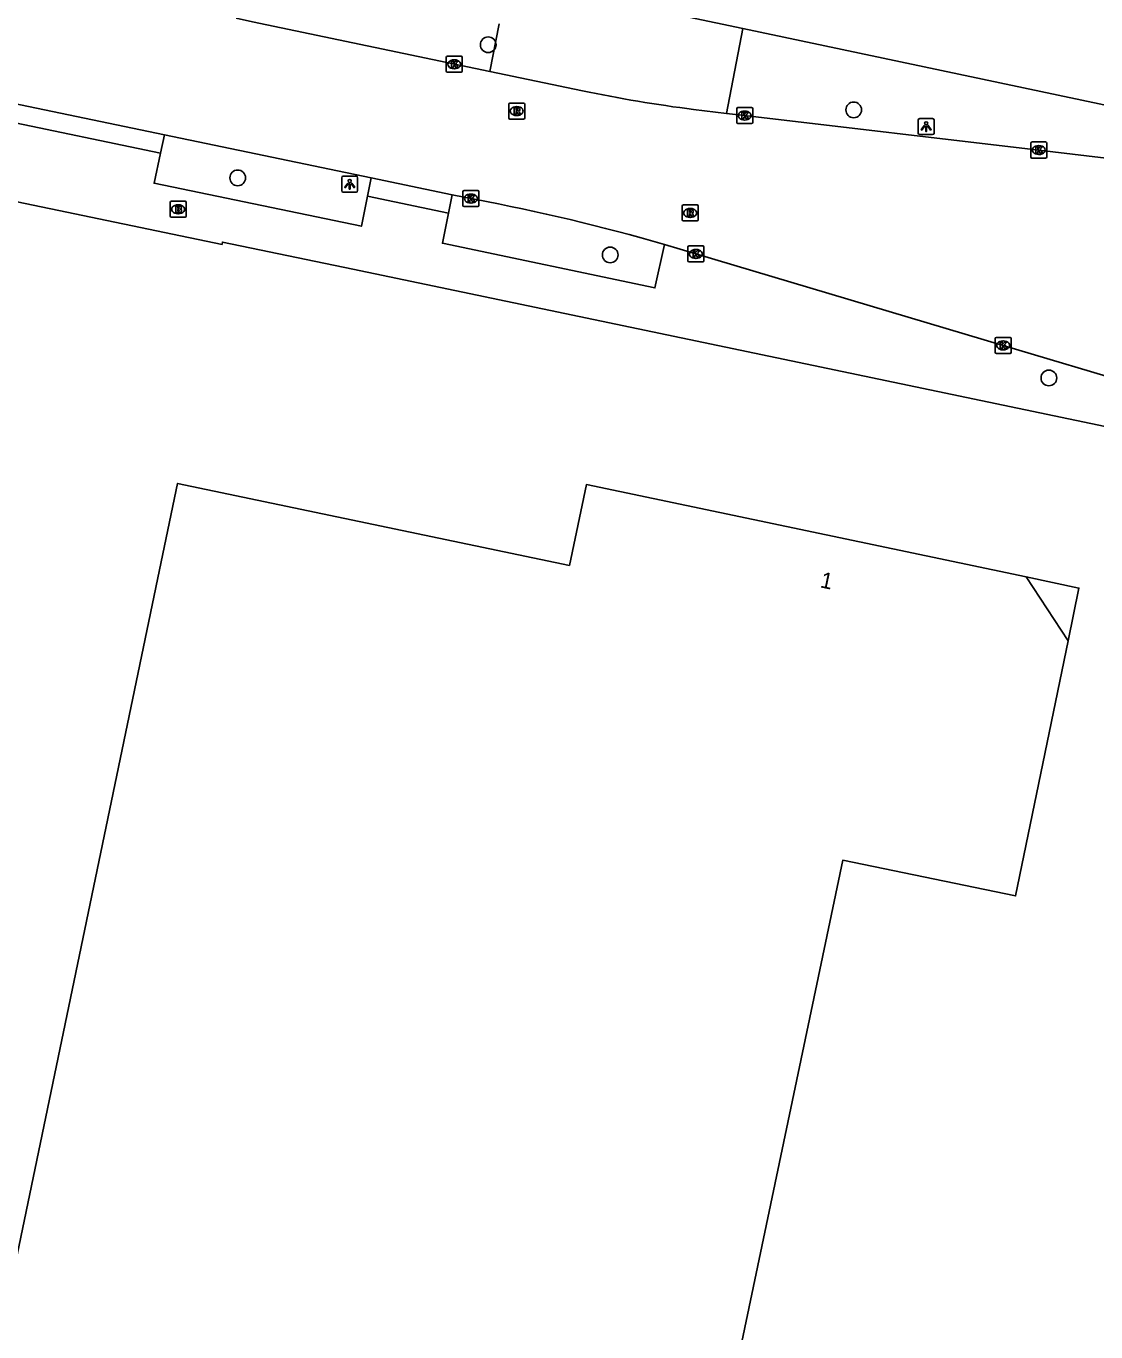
# Model space of a CAD drawing. Extents: x 157692 to 159670, y 381454 to 383289.
# Drawn here: x 158153.7 to 158220.4, y 382338.8 to 382420.3 of the extents above; entities that cross this region are included whole.
import ezdxf

# ---------------------------------------------------------------- set-up
doc = ezdxf.new("R2010")
doc.units = 0
for name, color, linetype in [('IMGEO_Boom', 7, 'Continuous'), ('IMGEO_Brandkraan', 7, 'Continuous'), ('IMGEO_Kolk', 7, 'Continuous'), ('IMGEO_Lichtpunt', 7, 'Continuous'), ('IMGEO_Pand', 7, 'Continuous'), ('IMGEO_Pand_nummerreeks', 7, 'Continuous'), ('IMGEO_Pand_overbouw', 7, 'Continuous'), ('IMGEO_Rijbaan_lokaal_gesloten', 7, 'Continuous'), ('IMGEO_Rioolput', 7, 'Continuous'), ('IMGEO_Voetpad_open', 7, 'Continuous')]:
    doc.layers.add(name, color=color, linetype=linetype)

msp = doc.modelspace()

# ---------------------------------------------------------------- linework, layer by layer
at = {"layer": 'IMGEO_Boom'}
for centre in [(158182.525, 382419.089), (158205.333, 382415.027), (158166.896, 382410.787), (158190.138, 382405.978), (158217.509, 382398.303)]:
    msp.add_circle(centre, 0.489, dxfattribs=at)
at = {"layer": 'IMGEO_Brandkraan'}
for p, q in [((158162.681, 382408.402), (158162.681, 382409.254)), ((158162.756, 382409.328), (158163.608, 382409.328)), ((158163.169, 382409.108), (158163.194, 382409.108)), ((158163.682, 382409.254), (158163.682, 382408.402)), ((158163.608, 382408.328), (158162.756, 382408.328)), ((158163.192, 382408.548), (158163.167, 382408.548))]:
    msp.add_line(p, q, dxfattribs=at)
for points in [[(158162.681, 382408.402), (158162.681, 382409.254)], [(158162.756, 382409.328), (158163.608, 382409.328)], [(158163.029, 382409.028), (158163.029, 382408.628), (158163.242, 382408.628)], [(158163.26, 382409.028), (158163.029, 382409.028)], [(158163.208, 382408.947), (158163.154, 382408.947), (158163.154, 382408.871)], [(158163.154, 382408.871), (158163.207, 382408.871)], [(158163.216, 382408.795), (158163.154, 382408.795), (158163.154, 382408.714)], [(158163.154, 382408.714), (158163.216, 382408.714)], [(158163.682, 382409.254), (158163.682, 382408.402)], [(158163.608, 382408.328), (158162.756, 382408.328)]]:
    msp.add_lwpolyline(points, dxfattribs=at)
for centre, radius, start, end in [((158162.758, 382409.252), 0.0765, 91.55205, 178.44795), ((158162.758, 382409.252), 0.0765, 91.55205, 178.44795), ((158163.209, 382408.909), 0.0379, 267.82845, 90.93552), ((158163.217, 382408.754), 0.0404, 269.87594, 90.50774), ((158163.248, 382408.879), 0.251, 268.66757, 293.53466), ((158163.264, 382408.883), 0.145, 59.4692, 91.53667), ((158163.289, 382408.93), 0.0922, 285.51372, 58.15012), ((158163.294, 382408.738), 0.105, 301.31148, 78.98903), ((158163.606, 382409.252), 0.0765, 1.55205, 88.44795), ((158163.606, 382409.252), 0.0765, 1.55205, 88.44795), ((158162.758, 382408.404), 0.0765, 181.55205, 268.44795), ((158162.758, 382408.404), 0.0765, 181.55205, 268.44795), ((158163.606, 382408.404), 0.0765, 271.55205, 358.44795), ((158163.606, 382408.404), 0.0765, 271.55205, 358.44795)]:
    msp.add_arc(centre, radius, start, end, dxfattribs=at)
for centre, major_axis, ratio, start_param, end_param in [((158163.168, 382408.828), (-0.387, 0.002), 0.722429, 4.712389, 7.853982), ((158163.193, 382408.828), (-0.39, 0.002), 0.717154, 1.570796, 4.712389)]:
    msp.add_ellipse(centre, major_axis=major_axis, ratio=ratio, start_param=start_param, end_param=end_param, dxfattribs=at)
at = {"layer": 'IMGEO_Kolk'}
for p, q in [((158179.983, 382418.374), (158180.835, 382418.374)), ((158179.908, 382417.448), (158179.908, 382418.3)), ((158180.419, 382417.594), (158180.394, 382417.594)), ((158180.396, 382418.154), (158180.421, 382418.154)), ((158180.909, 382418.3), (158180.909, 382417.448)), ((158180.835, 382417.374), (158179.983, 382417.374)), ((158198.03, 382414.249), (158198.03, 382415.101)), ((158198.105, 382415.175), (158198.957, 382415.175)), ((158199.031, 382415.101), (158199.031, 382414.249)), ((158198.541, 382414.395), (158198.516, 382414.395)), ((158198.518, 382414.955), (158198.543, 382414.955)), ((158198.957, 382414.175), (158198.105, 382414.175)), ((158216.379, 382412.098), (158216.379, 382412.95)), ((158216.454, 382413.024), (158217.306, 382413.024)), ((158216.867, 382412.804), (158216.892, 382412.804)), ((158217.38, 382412.95), (158217.38, 382412.098)), ((158217.306, 382412.024), (158216.454, 382412.024)), ((158216.89, 382412.244), (158216.865, 382412.244)), ((158180.946, 382409.072), (158180.946, 382409.924)), ((158181.021, 382409.998), (158181.873, 382409.998)), ((158181.434, 382409.778), (158181.459, 382409.778)), ((158181.947, 382409.924), (158181.947, 382409.072)), ((158181.873, 382408.998), (158181.021, 382408.998)), ((158181.457, 382409.218), (158181.432, 382409.218)), ((158194.984, 382405.614), (158194.984, 382406.466)), ((158195.059, 382406.54), (158195.911, 382406.54)), ((158195.472, 382406.32), (158195.497, 382406.32)), ((158195.985, 382406.466), (158195.985, 382405.614)), ((158195.911, 382405.54), (158195.059, 382405.54)), ((158195.495, 382405.76), (158195.47, 382405.76)), ((158214.158, 382399.911), (158214.158, 382400.763)), ((158214.233, 382400.837), (158215.085, 382400.837)), ((158214.646, 382400.617), (158214.671, 382400.617)), ((158215.159, 382400.763), (158215.159, 382399.911)), ((158215.085, 382399.837), (158214.233, 382399.837)), ((158214.669, 382400.057), (158214.644, 382400.057))]:
    msp.add_line(p, q, dxfattribs=at)
for points in [[(158179.983, 382418.374), (158180.835, 382418.374)], [(158179.908, 382417.448), (158179.908, 382418.3)], [(158180.229, 382418.074), (158180.352, 382418.074), (158180.352, 382417.923), (158180.482, 382418.074), (158180.646, 382418.074), (158180.5, 382417.923), (158180.653, 382417.674), (158180.501, 382417.674), (158180.416, 382417.838), (158180.352, 382417.771), (158180.352, 382417.674), (158180.229, 382417.674), (158180.229, 382418.074)], [(158180.909, 382418.3), (158180.909, 382417.448)], [(158180.835, 382417.374), (158179.983, 382417.374)], [(158198.03, 382414.249), (158198.03, 382415.101)], [(158198.105, 382415.175), (158198.957, 382415.175)], [(158199.031, 382415.101), (158199.031, 382414.249)], [(158198.351, 382414.875), (158198.474, 382414.875), (158198.474, 382414.724), (158198.604, 382414.875), (158198.768, 382414.875), (158198.622, 382414.724), (158198.775, 382414.475), (158198.623, 382414.475), (158198.538, 382414.639), (158198.474, 382414.572), (158198.474, 382414.475), (158198.351, 382414.475), (158198.351, 382414.875)], [(158198.957, 382414.175), (158198.105, 382414.175)], [(158216.379, 382412.098), (158216.379, 382412.95)], [(158216.454, 382413.024), (158217.306, 382413.024)], [(158216.7, 382412.724), (158216.823, 382412.724), (158216.823, 382412.573), (158216.953, 382412.724), (158217.117, 382412.724), (158216.971, 382412.573), (158217.124, 382412.324), (158216.972, 382412.324), (158216.887, 382412.488), (158216.823, 382412.421), (158216.823, 382412.324), (158216.7, 382412.324), (158216.7, 382412.724)], [(158217.38, 382412.95), (158217.38, 382412.098)], [(158217.306, 382412.024), (158216.454, 382412.024)], [(158180.946, 382409.072), (158180.946, 382409.924)], [(158181.021, 382409.998), (158181.873, 382409.998)], [(158181.267, 382409.698), (158181.39, 382409.698), (158181.39, 382409.547), (158181.52, 382409.698), (158181.684, 382409.698), (158181.538, 382409.547), (158181.691, 382409.298), (158181.539, 382409.298), (158181.454, 382409.462), (158181.39, 382409.395), (158181.39, 382409.298), (158181.267, 382409.298), (158181.267, 382409.698)], [(158181.947, 382409.924), (158181.947, 382409.072)], [(158181.873, 382408.998), (158181.021, 382408.998)], [(158194.984, 382405.614), (158194.984, 382406.466)], [(158195.059, 382406.54), (158195.911, 382406.54)], [(158195.305, 382406.24), (158195.428, 382406.24), (158195.428, 382406.089), (158195.558, 382406.24), (158195.722, 382406.24), (158195.576, 382406.089), (158195.729, 382405.84), (158195.577, 382405.84), (158195.492, 382406.004), (158195.428, 382405.937), (158195.428, 382405.84), (158195.305, 382405.84), (158195.305, 382406.24)], [(158195.985, 382406.466), (158195.985, 382405.614)], [(158195.911, 382405.54), (158195.059, 382405.54)], [(158214.158, 382399.911), (158214.158, 382400.763)], [(158214.233, 382400.837), (158215.085, 382400.837)], [(158214.479, 382400.537), (158214.602, 382400.537), (158214.602, 382400.386), (158214.732, 382400.537), (158214.896, 382400.537), (158214.75, 382400.386), (158214.903, 382400.137), (158214.751, 382400.137), (158214.666, 382400.301), (158214.602, 382400.234), (158214.602, 382400.137), (158214.479, 382400.137), (158214.479, 382400.537)], [(158215.159, 382400.763), (158215.159, 382399.911)], [(158215.085, 382399.837), (158214.233, 382399.837)]]:
    msp.add_lwpolyline(points, dxfattribs=at)
for centre, start, end in [((158179.985, 382418.298), 91.55205, 178.44795), ((158179.985, 382418.298), 91.55205, 178.44795), ((158180.833, 382418.298), 1.55205, 88.44795), ((158180.833, 382418.298), 1.55205, 88.44795), ((158179.985, 382417.45), 181.55205, 268.44795), ((158179.985, 382417.45), 181.55205, 268.44795), ((158180.833, 382417.45), 271.55205, 358.44795), ((158180.833, 382417.45), 271.55205, 358.44795), ((158198.107, 382415.099), 91.55205, 178.44795), ((158198.107, 382415.099), 91.55205, 178.44795), ((158198.955, 382415.099), 1.55205, 88.44795), ((158198.955, 382415.099), 1.55205, 88.44795), ((158198.107, 382414.251), 181.55205, 268.44795), ((158198.107, 382414.251), 181.55205, 268.44795), ((158198.955, 382414.251), 271.55205, 358.44795), ((158198.955, 382414.251), 271.55205, 358.44795), ((158216.456, 382412.948), 91.55205, 178.44795), ((158216.456, 382412.948), 91.55205, 178.44795), ((158217.304, 382412.948), 1.55205, 88.44795), ((158217.304, 382412.948), 1.55205, 88.44795), ((158216.456, 382412.1), 181.55205, 268.44795), ((158216.456, 382412.1), 181.55205, 268.44795), ((158217.304, 382412.1), 271.55205, 358.44795), ((158217.304, 382412.1), 271.55205, 358.44795), ((158181.023, 382409.922), 91.55205, 178.44795), ((158181.023, 382409.922), 91.55205, 178.44795), ((158181.871, 382409.922), 1.55205, 88.44795), ((158181.871, 382409.922), 1.55205, 88.44795), ((158181.023, 382409.074), 181.55205, 268.44795), ((158181.023, 382409.074), 181.55205, 268.44795), ((158181.871, 382409.074), 271.55205, 358.44795), ((158181.871, 382409.074), 271.55205, 358.44795), ((158195.061, 382406.464), 91.55205, 178.44795), ((158195.061, 382406.464), 91.55205, 178.44795), ((158195.909, 382406.464), 1.55205, 88.44795), ((158195.909, 382406.464), 1.55205, 88.44795), ((158195.061, 382405.616), 181.55205, 268.44795), ((158195.061, 382405.616), 181.55205, 268.44795), ((158195.909, 382405.616), 271.55205, 358.44795), ((158195.909, 382405.616), 271.55205, 358.44795), ((158214.235, 382400.761), 91.55205, 178.44795), ((158214.235, 382400.761), 91.55205, 178.44795), ((158215.083, 382400.761), 1.55205, 88.44795), ((158215.083, 382400.761), 1.55205, 88.44795), ((158214.235, 382399.913), 181.55205, 268.44795), ((158214.235, 382399.913), 181.55205, 268.44795), ((158215.083, 382399.913), 271.55205, 358.44795), ((158215.083, 382399.913), 271.55205, 358.44795)]:
    msp.add_arc(centre, 0.0765, start, end, dxfattribs=at)
for centre, major_axis, ratio, start_param, end_param in [((158180.395, 382417.874), (-0.387, 0.002), 0.722429, 4.712389, 7.853982), ((158180.42, 382417.874), (-0.39, 0.002), 0.717154, 1.570796, 4.712389), ((158198.517, 382414.675), (-0.387, 0.002), 0.722429, 4.712389, 7.853982), ((158198.542, 382414.675), (-0.39, 0.002), 0.717154, 1.570796, 4.712389), ((158216.866, 382412.524), (-0.387, 0.002), 0.722429, 4.712389, 7.853982), ((158216.891, 382412.524), (-0.39, 0.002), 0.717154, 1.570796, 4.712389), ((158181.433, 382409.498), (-0.387, 0.002), 0.722429, 4.712389, 7.853982), ((158181.458, 382409.498), (-0.39, 0.002), 0.717154, 1.570796, 4.712389), ((158195.471, 382406.04), (-0.387, 0.002), 0.722429, 4.712389, 7.853982), ((158195.496, 382406.04), (-0.39, 0.002), 0.717154, 1.570796, 4.712389), ((158214.645, 382400.337), (-0.387, 0.002), 0.722429, 4.712389, 7.853982), ((158214.67, 382400.337), (-0.39, 0.002), 0.717154, 1.570796, 4.712389)]:
    msp.add_ellipse(centre, major_axis=major_axis, ratio=ratio, start_param=start_param, end_param=end_param, dxfattribs=at)
at = {"layer": 'IMGEO_Lichtpunt'}
for p, q in [((158209.357, 382414.391), (158209.357, 382413.584)), ((158209.357, 382414.391), (158209.357, 382413.584)), ((158210.259, 382414.486), (158209.451, 382414.486)), ((158210.259, 382414.486), (158209.451, 382414.486)), ((158210.353, 382413.584), (158210.353, 382414.391)), ((158210.353, 382413.584), (158210.353, 382414.391)), ((158209.451, 382413.49), (158210.259, 382413.49)), ((158209.451, 382413.49), (158210.259, 382413.49)), ((158173.384, 382410.796), (158173.384, 382409.989)), ((158173.384, 382410.796), (158173.384, 382409.989)), ((158174.286, 382410.891), (158173.478, 382410.891)), ((158174.286, 382410.891), (158173.478, 382410.891)), ((158174.38, 382409.989), (158174.38, 382410.796)), ((158174.38, 382409.989), (158174.38, 382410.796)), ((158173.478, 382409.895), (158174.286, 382409.895)), ((158173.478, 382409.895), (158174.286, 382409.895))]:
    msp.add_line(p, q, dxfattribs=at)
for points in [[(158209.731, 382414.055), (158209.77, 382414.027), (158209.582, 382413.765), (158209.544, 382413.792), (158209.731, 382414.055)], [(158209.833, 382414.007), (158209.88, 382414.007), (158209.88, 382413.685), (158209.833, 382413.685), (158209.833, 382414.007)], [(158209.943, 382414.027), (158209.981, 382414.054), (158210.168, 382413.792), (158210.129, 382413.764), (158209.943, 382414.027)], [(158173.758, 382410.46), (158173.797, 382410.432), (158173.609, 382410.17), (158173.571, 382410.197), (158173.758, 382410.46)], [(158173.86, 382410.412), (158173.907, 382410.412), (158173.907, 382410.09), (158173.86, 382410.09), (158173.86, 382410.412)], [(158173.97, 382410.432), (158174.008, 382410.459), (158174.195, 382410.197), (158174.156, 382410.169), (158173.97, 382410.432)]]:
    msp.add_lwpolyline(points, dxfattribs=at)
for centre in [(158209.856, 382414.189), (158173.883, 382410.594)]:
    msp.add_circle(centre, 0.0994, dxfattribs=at)
for centre, start, end in [((158209.451, 382414.391), 90, 180), ((158209.451, 382414.391), 90, 180), ((158210.259, 382414.391), 0, 90), ((158210.259, 382414.391), 0, 90), ((158209.451, 382413.584), 180, 270), ((158209.451, 382413.584), 180, 270), ((158210.259, 382413.584), 270, 0), ((158210.259, 382413.584), 270, 360), ((158173.478, 382410.796), 90, 180), ((158173.478, 382410.796), 90, 180), ((158174.286, 382410.796), 0, 90), ((158174.286, 382410.796), 0, 90), ((158173.478, 382409.989), 180, 270), ((158173.478, 382409.989), 180, 270), ((158174.286, 382409.989), 270, 0), ((158174.286, 382409.989), 270, 360)]:
    msp.add_arc(centre, 0.0946, start, end, dxfattribs=at)
at = {"layer": 'IMGEO_Pand'}
msp.add_lwpolyline([(158162.127, 382386.828), (158163.147, 382391.722), (158187.591, 382386.614), (158188.656, 382391.656), (158216.101, 382385.887), (158218.709, 382381.901), (158215.436, 382365.994), (158204.644, 382368.217), (158198.084, 382336.887), (158209.46, 382334.528), (158202.803, 382302.657), (158197.907, 382303.67), (158188.603, 382305.596), (158191.292, 382318.486), (158149.682, 382327.09), (158162.127, 382386.828)], dxfattribs=at)
at = {"layer": 'IMGEO_Pand_overbouw'}
msp.add_lwpolyline([(158218.709, 382381.901), (158219.387, 382385.196), (158216.101, 382385.887)], close=True, dxfattribs=at)
at = {"layer": 'IMGEO_Rijbaan_lokaal_gesloten'}
for points in [[(158166.796, 382420.742), (158167.826, 382420.525), (158182.629, 382417.427)], [(158188.404, 382416.218), (158182.629, 382417.427)], [(158152.354, 382415.556), (158162.322, 382413.474)], [(158197.395, 382414.809), (158195.346, 382415.049)], [(158234.459, 382410.424), (158234.21, 382410.454), (158216.876, 382412.523), (158198.527, 382414.674), (158197.395, 382414.809)], [(158175.224, 382410.794), (158162.322, 382413.474)], [(158175.224, 382410.794), (158180.278, 382409.733)], [(158181.665, 382409.452), (158180.278, 382409.733)], [(158193.534, 382406.629), (158195.481, 382406.041), (158214.655, 382400.338), (158231.413, 382395.345), (158231.628, 382395.281)]]:
    msp.add_lwpolyline(points, dxfattribs=at)
for centre, radius, start, end in [((158206.911, 382504.923), 90.615, 258.21516, 262.66752), ((158158.207, 382284.462), 127.172, 73.87164, 79.37034)]:
    msp.add_arc(centre, radius, start, end, dxfattribs=at)
at = {"layer": 'IMGEO_Rioolput'}
for p, q in [((158183.806, 382414.524), (158183.806, 382415.376)), ((158183.881, 382415.45), (158184.733, 382415.45)), ((158184.294, 382415.23), (158184.319, 382415.23)), ((158184.807, 382415.376), (158184.807, 382414.524)), ((158184.733, 382414.45), (158183.881, 382414.45)), ((158184.317, 382414.67), (158184.292, 382414.67)), ((158194.628, 382408.17), (158194.628, 382409.022)), ((158194.703, 382409.096), (158195.555, 382409.096)), ((158195.116, 382408.876), (158195.141, 382408.876)), ((158195.629, 382409.022), (158195.629, 382408.17)), ((158195.555, 382408.096), (158194.703, 382408.096)), ((158195.139, 382408.316), (158195.114, 382408.316))]:
    msp.add_line(p, q, dxfattribs=at)
for points in [[(158183.806, 382414.524), (158183.806, 382415.376)], [(158183.881, 382415.45), (158184.733, 382415.45)], [(158184.395, 382415.148), (158184.143, 382415.15), (158184.143, 382414.75)], [(158184.807, 382415.376), (158184.807, 382414.524)], [(158184.733, 382414.45), (158183.881, 382414.45)], [(158184.143, 382414.75), (158184.267, 382414.75), (158184.267, 382414.912), (158184.278, 382414.912)], [(158184.321, 382415.069), (158184.267, 382415.069), (158184.267, 382414.988)], [(158184.267, 382414.988), (158184.319, 382414.988)], [(158184.325, 382414.883), (158184.396, 382414.75), (158184.536, 382414.75), (158184.471, 382414.876)], [(158194.628, 382408.17), (158194.628, 382409.022)], [(158194.703, 382409.096), (158195.555, 382409.096)], [(158195.217, 382408.794), (158194.965, 382408.796), (158194.965, 382408.396)], [(158194.965, 382408.396), (158195.089, 382408.396), (158195.089, 382408.558), (158195.1, 382408.558)], [(158195.143, 382408.715), (158195.089, 382408.715), (158195.089, 382408.634)], [(158195.089, 382408.634), (158195.141, 382408.634)], [(158195.629, 382409.022), (158195.629, 382408.17)], [(158195.555, 382408.096), (158194.703, 382408.096)], [(158195.147, 382408.529), (158195.218, 382408.396), (158195.358, 382408.396), (158195.293, 382408.522)]]:
    msp.add_lwpolyline(points, dxfattribs=at)
for centre, radius, start, end in [((158183.883, 382415.374), 0.0765, 91.55205, 178.44795), ((158183.883, 382415.374), 0.0765, 91.55205, 178.44795), ((158184.394, 382415.038), 0.109, 350.36119, 89.41601), ((158184.731, 382415.374), 0.0765, 1.55205, 88.44795), ((158184.731, 382415.374), 0.0765, 1.55205, 88.44795), ((158183.883, 382414.526), 0.0765, 181.55205, 268.44795), ((158183.883, 382414.526), 0.0765, 181.55205, 268.44795), ((158184.277, 382414.859), 0.0533, 26.02933, 88.69889), ((158184.303, 382415.177), 0.19, 274.7715, 282.96867), ((158184.327, 382414.973), 0.0964, 77.00612, 93.18647), ((158184.341, 382415.03), 0.0378, 276.66336, 79.67722), ((158184.392, 382415.038), 0.112, 277.58423, 350.98172), ((158184.376, 382414.823), 0.108, 29.51342, 73.79051), ((158184.731, 382414.526), 0.0765, 271.55205, 358.44795), ((158184.731, 382414.526), 0.0765, 271.55205, 358.44795), ((158194.705, 382409.02), 0.0765, 91.55205, 178.44795), ((158194.705, 382409.02), 0.0765, 91.55205, 178.44795), ((158195.099, 382408.505), 0.0533, 26.02933, 88.69889), ((158195.125, 382408.823), 0.19, 274.7715, 282.96867), ((158195.149, 382408.619), 0.0964, 77.00612, 93.18647), ((158195.163, 382408.676), 0.0378, 276.66336, 79.67722), ((158195.216, 382408.684), 0.109, 350.36119, 89.41601), ((158195.214, 382408.684), 0.112, 277.58423, 350.98172), ((158195.198, 382408.469), 0.108, 29.51342, 73.79051), ((158195.553, 382409.02), 0.0765, 1.55205, 88.44795), ((158195.553, 382409.02), 0.0765, 1.55205, 88.44795), ((158194.705, 382408.172), 0.0765, 181.55205, 268.44795), ((158194.705, 382408.172), 0.0765, 181.55205, 268.44795), ((158195.553, 382408.172), 0.0765, 271.55205, 358.44795), ((158195.553, 382408.172), 0.0765, 271.55205, 358.44795)]:
    msp.add_arc(centre, radius, start, end, dxfattribs=at)
for centre, major_axis, ratio, start_param, end_param in [((158184.293, 382414.95), (-0.387, 0.002), 0.722429, 4.712389, 7.853982), ((158184.318, 382414.95), (-0.39, 0.002), 0.717154, 1.570796, 4.712389), ((158195.115, 382408.596), (-0.387, 0.002), 0.722429, 4.712389, 7.853982), ((158195.14, 382408.596), (-0.39, 0.002), 0.717154, 1.570796, 4.712389)]:
    msp.add_ellipse(centre, major_axis=major_axis, ratio=ratio, start_param=start_param, end_param=end_param, dxfattribs=at)
at = {"layer": 'IMGEO_Voetpad_open'}
for points in [[(158183.757, 382423.208), (158198.411, 382420.108)], [(158231.062, 382393.167), (158174.077, 382405.088), (158165.943, 382406.783), (158165.916, 382406.638), (158098.35, 382420.696)], [(158182.629, 382417.427), (158183.209, 382420.398)], [(158198.411, 382420.108), (158197.395, 382414.809)], [(158198.411, 382420.108), (158235.601, 382412.239)], [(158162.088, 382412.334), (158152.12, 382414.397)], [(158162.322, 382413.474), (158162.088, 382412.334)], [(158162.088, 382412.334), (158161.682, 382410.448), (158174.613, 382407.772), (158175, 382409.645)], [(158175, 382409.645), (158175.224, 382410.794)], [(158180.046, 382408.586), (158175, 382409.645)], [(158180.278, 382409.733), (158180.046, 382408.586)], [(158180.046, 382408.586), (158179.665, 382406.703), (158192.927, 382403.926), (158193.534, 382406.629)]]:
    msp.add_lwpolyline(points, dxfattribs=at)

# ---------------------------------------------------------------- texts
at = {"layer": 'IMGEO_Pand_nummerreeks'}
msp.add_text('1', height=1, rotation=348.12863, dxfattribs=at).set_placement((158203.189, 382385.25))

doc.saveas('drawing.dxf')
